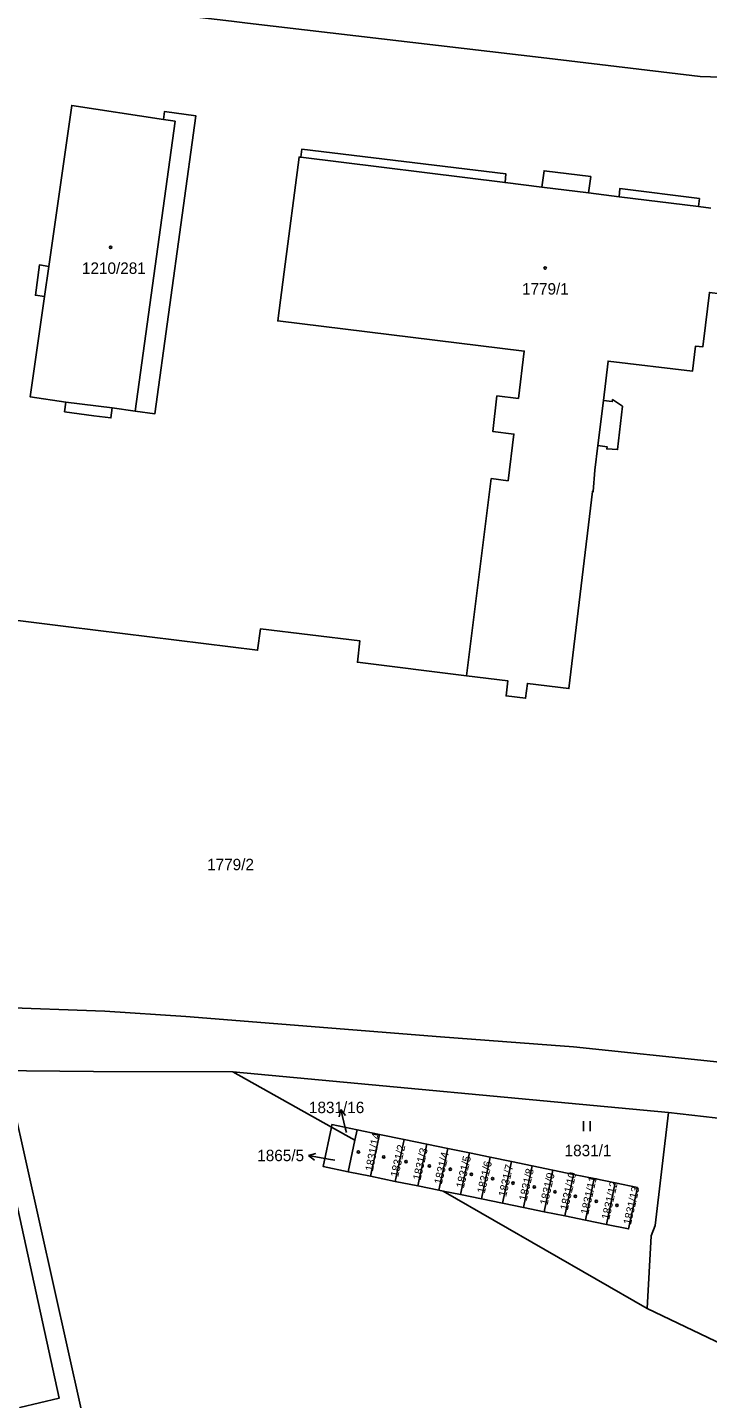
# Model space of a CAD drawing. Extents: x -869103 to -863415, y -1015889 to -1012477.
# Drawn here: x -865321.4 to -865220.3, y -1014306.1 to -1014102.2 of the extents above; entities that cross this region are included whole.
import ezdxf

# ---------------------------------------------------------------- set-up
doc = ezdxf.new("R2010")
doc.units = 0
for name, color, linetype in [('Hranice parcel', 7, 'Continuous'), ('Parcelní čísla', 7, 'Continuous'), ('Pop  PČ popisy', 7, 'Continuous'), ('Vnitřní kresba', 7, 'Continuous'), ('Značky budov', 7, 'Continuous'), ('Značky kultur', 7, 'Continuous')]:
    doc.layers.add(name, color=color, linetype=linetype)

msp = doc.modelspace()

# ---------------------------------------------------------------- linework, layer by layer
at = {"layer": 'Hranice parcel'}
for p, q in [((-865276.23, -1014265.69), (-865290.88, -1014257.46)), ((-865290.88, -1014257.46), (-865226.12, -1014263.54)), ((-865226.12, -1014263.54), (-865196.85, -1014266.83)), ((-865276.23, -1014265.69), (-865272.75, -1014267.65)), ((-865272.43, -1014266.08), (-865272.75, -1014267.65)), ((-865269.08, -1014266.77), (-865272.43, -1014266.08)), ((-865269.08, -1014266.77), (-865270.41, -1014273.01)), ((-865265.41, -1014267.53), (-865269.08, -1014266.77)), ((-865272.75, -1014267.65), (-865273.72, -1014272.33)), ((-865266.74, -1014273.76), (-865265.41, -1014267.53)), ((-865262.06, -1014268.22), (-865265.41, -1014267.53)), ((-865263.38, -1014274.45), (-865262.06, -1014268.22)), ((-865258.94, -1014268.86), (-865262.06, -1014268.22)), ((-865260.27, -1014275.08), (-865258.94, -1014268.86)), ((-865255.71, -1014269.53), (-865258.94, -1014268.86)), ((-865257.04, -1014275.74), (-865255.71, -1014269.53)), ((-865252.63, -1014270.17), (-865255.71, -1014269.53)), ((-865253.95, -1014276.37), (-865252.63, -1014270.17)), ((-865249.49, -1014270.81), (-865252.63, -1014270.17)), ((-865250.81, -1014277.01), (-865249.49, -1014270.81)), ((-865246.39, -1014271.45), (-865249.49, -1014270.81)), ((-865273.72, -1014272.33), (-865270.41, -1014273.01)), ((-865270.41, -1014273.01), (-865266.74, -1014273.76)), ((-865247.71, -1014277.65), (-865246.39, -1014271.45)), ((-865243.32, -1014272.09), (-865246.39, -1014271.45)), ((-865244.64, -1014278.27), (-865243.32, -1014272.09)), ((-865240.24, -1014272.72), (-865243.32, -1014272.09)), ((-865241.55, -1014278.9), (-865240.24, -1014272.72)), ((-865237.18, -1014273.36), (-865240.24, -1014272.72)), ((-865266.74, -1014273.76), (-865263.38, -1014274.45)), ((-865263.38, -1014274.45), (-865260.27, -1014275.08)), ((-865260.27, -1014275.08), (-865259.65, -1014275.21)), ((-865259.65, -1014275.21), (-865257.04, -1014275.74)), ((-865229.33, -1014292.69), (-865259.65, -1014275.21)), ((-865238.5, -1014279.53), (-865237.18, -1014273.36)), ((-865234.07, -1014274), (-865237.18, -1014273.36)), ((-865235.38, -1014280.17), (-865234.07, -1014274)), ((-865257.04, -1014275.74), (-865253.95, -1014276.37)), ((-865253.95, -1014276.37), (-865250.81, -1014277.01)), ((-865250.81, -1014277.01), (-865247.71, -1014277.65)), ((-865247.71, -1014277.65), (-865244.64, -1014278.27)), ((-865244.64, -1014278.27), (-865241.55, -1014278.9)), ((-865241.55, -1014278.9), (-865238.5, -1014279.53)), ((-865238.5, -1014279.53), (-865235.38, -1014280.17)), ((-865201.4, -1014306.05), (-865229.33, -1014292.69))]:
    msp.add_line(p, q, dxfattribs=at)
for points in [[(-865324.85, -1014097.2), (-865318.81, -1014097.94), (-865291.1, -1014101.25), (-865288.72, -1014101.55), (-865244.21, -1014106.73), (-865221.43, -1014109.48), (-865218.35, -1014109.58), (-865216.28, -1014109.2), (-865213.14, -1014107.58), (-865210.77, -1014104.79), (-865209.45, -1014101.22), (-865207.82, -1014088.66), (-865205.57, -1014070.59), (-865202.3, -1014042.54), (-865201.16, -1014039.59), (-865200.72, -1014036.12), (-865201.08, -1014033.41), (-865198.91, -1014016.79), (-865196.95, -1014001.38), (-865195.14, -1013984.39), (-865191.64, -1013959.66), (-865191.39, -1013957.44)], [(-865315.91, -1014159.32), (-865311.55, -1014159.9), (-865309, -1014160.23), (-865308.8, -1014158.75), (-865305.38, -1014159.21), (-865302.46, -1014159.6), (-865296.39, -1014115.3), (-865301.02, -1014114.66), (-865301.18, -1014115.85), (-865314.83, -1014113.75), (-865318.23, -1014137.69), (-865319.63, -1014137.49), (-865320.23, -1014141.98), (-865318.87, -1014142.17), (-865320.99, -1014157.1), (-865315.72, -1014157.87), (-865315.91, -1014159.32)], [(-865249.96, -1014169.58), (-865249.11, -1014162.63), (-865252.24, -1014162.26), (-865251.64, -1014156.96), (-865248.45, -1014157.32), (-865247.59, -1014150.28), (-865284.2, -1014145.81), (-865283.25, -1014138.49), (-865281.05, -1014121.44), (-865280.77, -1014121.47), (-865280.63, -1014120.28), (-865250.33, -1014123.93), (-865250.42, -1014125.24), (-865244.98, -1014125.92), (-865244.64, -1014123.48), (-865237.69, -1014124.33), (-865238.02, -1014126.78), (-865233.48, -1014127.34), (-865233.38, -1014126.12), (-865221.56, -1014127.61), (-865221.66, -1014128.81), (-865219.87, -1014129.03)], [(-865216.76, -1014141.97), (-865220.05, -1014141.57), (-865220.66, -1014146.42), (-865221.06, -1014149.68), (-865222.11, -1014149.55), (-865222.58, -1014153.28), (-865235.11, -1014151.78), (-865235.82, -1014157.65), (-865234.49, -1014157.81), (-865234.45, -1014157.5), (-865232.96, -1014158.49), (-865233.72, -1014164.94), (-865235.31, -1014164.84), (-865235.27, -1014164.52), (-865236.65, -1014164.35), (-865237.09, -1014167.98), (-865237.32, -1014171.19), (-865237.46, -1014171.15), (-865240.93, -1014200.47), (-865247.1, -1014199.71), (-865247.37, -1014201.92), (-865250.29, -1014201.56), (-865250.01, -1014199.35), (-865256.15, -1014198.59)], [(-865256.15, -1014198.59), (-865252.47, -1014169.26), (-865249.96, -1014169.58)], [(-865390.16, -1014201.27), (-865371.06, -1014203), (-865336.4, -1014188.67), (-865315.31, -1014191.28), (-865287.2, -1014194.77), (-865286.77, -1014191.59), (-865271.99, -1014193.39), (-865272.37, -1014196.56), (-865256.15, -1014198.59)], [(-865408.72, -1014246.33), (-865368.06, -1014247), (-865361.24, -1014247.21), (-865347.9, -1014247.39), (-865326.37, -1014247.85), (-865309.91, -1014248.45), (-865297.88, -1014249.26), (-865260, -1014252.29), (-865243.6, -1014253.49), (-865240.27, -1014253.76), (-865218.5, -1014256.05), (-865209.85, -1014256.96), (-865198.31, -1014258.17)], [(-865326.61, -1014257.29), (-865326.73, -1014260.33), (-865325.54, -1014260.25), (-865325.51, -1014260.94), (-865324.63, -1014260.92), (-865324.63, -1014262), (-865323.6, -1014262.04), (-865313.42, -1014307.63), (-865299.64, -1014367.33), (-865298.27, -1014366.98), (-865298.16, -1014367.49), (-865302.55, -1014368.4)], [(-865290.88, -1014257.46), (-865311.57, -1014257.41), (-865326.61, -1014257.29)], [(-865375.25, -1014262.95), (-865368.9, -1014263.18), (-865369.01, -1014267.82), (-865362.3, -1014268.02), (-865362.19, -1014263.32), (-865330.63, -1014264.17), (-865330.68, -1014264.4), (-865329.39, -1014264.33), (-865329.3, -1014264.9), (-865325.71, -1014264.89), (-865316.7, -1014306.01), (-865322.53, -1014307.4), (-865321.29, -1014312.4), (-865315.6, -1014311.02), (-865302.13, -1014365.98), (-865304.12, -1014366.35), (-865304.85, -1014368.05)], [(-865226.12, -1014263.54), (-865228.1, -1014280.32), (-865228.72, -1014281.87), (-865229.33, -1014292.69)], [(-865273.72, -1014272.33), (-865277.44, -1014271.56), (-865276.23, -1014265.69)], [(-865272.43, -1014266.08), (-865276.15, -1014265.31), (-865276.23, -1014265.69)], [(-865235.38, -1014280.17), (-865232.08, -1014280.84), (-865230.77, -1014274.68), (-865234.07, -1014274)]]:
    msp.add_lwpolyline(points, dxfattribs=at)
at = {"layer": 'Pop  PČ popisy'}
for p, q in [((-865274.85, -1014263.1), (-865275.09, -1014264.19)), ((-865274.12, -1014266.01), (-865274.85, -1014263.1)), ((-865274.85, -1014263.1), (-865274.12, -1014263.95)), ((-865273.99, -1014266.5), (-865274.12, -1014266.01)), ((-865279.65, -1014269.94), (-865278.57, -1014269.62)), ((-865276.69, -1014270.46), (-865279.65, -1014269.94)), ((-865279.65, -1014269.94), (-865278.75, -1014270.61)), ((-865275.75, -1014270.63), (-865276.69, -1014270.46))]:
    msp.add_line(p, q, dxfattribs=at)
at = {"layer": 'Vnitřní kresba'}
for p, q in [((-865305.38, -1014159.21), (-865299.45, -1014116.09)), ((-865301.18, -1014115.85), (-865299.45, -1014116.09)), ((-865280.77, -1014121.47), (-865250.42, -1014125.24)), ((-865238.02, -1014126.78), (-865244.98, -1014125.92)), ((-865233.48, -1014127.34), (-865221.66, -1014128.81)), ((-865318.87, -1014142.17), (-865318.23, -1014137.69)), ((-865315.72, -1014157.87), (-865308.8, -1014158.75)), ((-865235.82, -1014157.65), (-865236.65, -1014164.35))]:
    msp.add_line(p, q, dxfattribs=at)
at = {"layer": 'Značky budov'}
for centre in [(-865309.06, -1014134.85), (-865244.47, -1014137.96), (-865272.21, -1014269.38), (-865268.46, -1014270.12), (-865265.14, -1014270.82), (-865261.66, -1014271.47), (-865258.57, -1014271.95), (-865255.44, -1014272.7), (-865252.29, -1014273.36), (-865249.23, -1014274.03), (-865246.1, -1014274.59), (-865243.02, -1014275.32), (-865239.98, -1014275.98), (-865236.87, -1014276.73), (-865233.8, -1014277.34)]:
    msp.add_circle(centre, 0.175, dxfattribs=at)
at = {"layer": 'Značky kultur'}
for p, q in [((-865238.79, -1014266.31), (-865238.79, -1014264.81)), ((-865237.79, -1014266.31), (-865237.79, -1014264.81))]:
    msp.add_line(p, q, dxfattribs=at)

# ---------------------------------------------------------------- texts
at = {"layer": 'Parcelní čísla'}
for s, p in [('1210/281', (-865313.3, -1014138.81)), ('1779/1', (-865247.91, -1014141.89)), ('1779/2', (-865294.7, -1014227.49)), ('1831/16', (-865279.57, -1014263.62)), ('1865/5', (-865287.25, -1014270.76)), ('1831/1', (-865241.58, -1014270.02))]:
    msp.add_text(s, height=1.7, dxfattribs=at).set_placement(p)
for s, rotation, p in [('1831/14', 79, (-865270.07, -1014272.34)), ('1831/2', 77, (-865266.33, -1014273.22)), ('1831/3', 77, (-865263, -1014273.68)), ('1831/4', 77, (-865259.84, -1014274.29)), ('1831/5', 77, (-865256.57, -1014274.86)), ('1831/6', 77, (-865253.46, -1014275.63)), ('1831/7', 77, (-865250.28, -1014276.14)), ('1831/8', 77, (-865247.23, -1014276.75)), ('1831/9', 77, (-865244.13, -1014277.37)), ('1831/10', 77, (-865241.12, -1014278.15)), ('1831/11', 77, (-865238.07, -1014278.79)), ('1831/12', 77, (-865234.96, -1014279.54)), ('1831/13', 77, (-865231.73, -1014280.29))]:
    msp.add_text(s, height=1.19, rotation=rotation, dxfattribs=at).set_placement(p)

doc.saveas('drawing.dxf')
